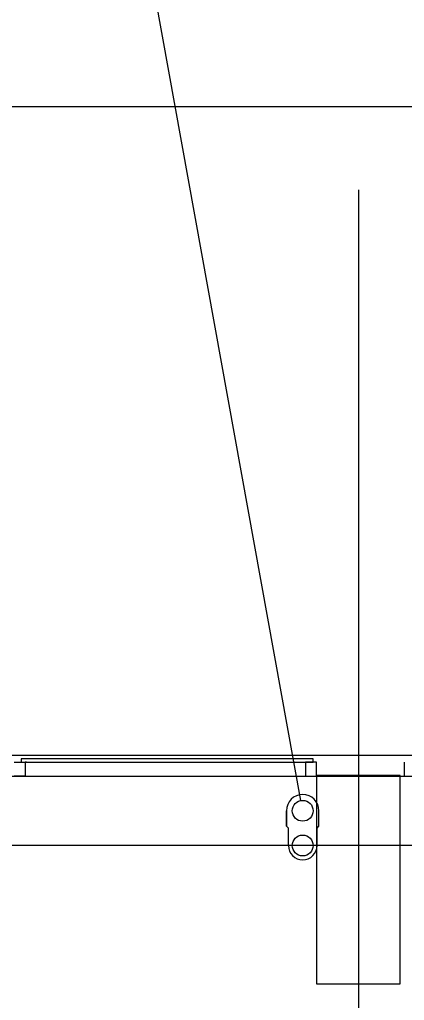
# Model space of a CAD drawing. Extents: x -264205 to -263659, y -1242401 to -1241986.
# Drawn here: x -263857.9 to -263855.14, y -1242089.07 to -1242082.01 of the extents above; entities that cross this region are included whole.
import ezdxf

# ---------------------------------------------------------------- set-up
doc = ezdxf.new("R2010")
doc.units = 0
for name, color, linetype in [('HESCON_OSI_STAVBY_KFA', 7, 'Continuous'), ('PROJEKT_OBRUBNIKY_KOMUNIKACIE', 7, 'Continuous'), ('SITUACIA_DSP_2D', 7, 'Continuous')]:
    doc.layers.add(name, color=color, linetype=linetype)

msp = doc.modelspace()

# ---------------------------------------------------------------- linework, layer by layer
at = {"layer": 'HESCON_OSI_STAVBY_KFA'}
for p, q in [((-263855.4678, -1242083.2372), (-263855.4678, -1242083.2372)), ((-263855.4678, -1242083.2372), (-263855.4678, -1242246.7072)), ((-263792.6528, -1242087.9572), (-263911.5228, -1242087.9572))]:
    msp.add_line(p, q, dxfattribs=at)
at = {"layer": 'PROJEKT_OBRUBNIKY_KOMUNIKACIE'}
msp.add_lwpolyline([(-263794.8928, -1242227.3822), (-263808.9678, -1242241.4572), (-263894.9678, -1242241.4572), (-263909.0427, -1242227.3822), (-263909.0427, -1242196.3327), (-263914.1428, -1242196.3327), (-263914.1428, -1242132.4327), (-263909.0427, -1242132.4327), (-263909.0427, -1242101.3822), (-263894.9678, -1242087.3072), (-263808.9678, -1242087.3072), (-263794.8928, -1242101.3822), (-263794.8928, -1242227.3822)], dxfattribs=at)
at = {"layer": 'SITUACIA_DSP_2D'}
for p, q in [((-263855.8811, -1242087.6334), (-263857.4624, -1242078.8823)), ((-263788.1428, -1242082.6399), (-263924.1428, -1242082.6399)), ((-263894.9678, -1242087.3072), (-263808.9678, -1242087.3072)), ((-263857.9427, -1242087.3573), (-263857.8527, -1242087.3573)), ((-263855.7927, -1242087.3323), (-263857.8927, -1242087.3323)), ((-263857.8927, -1242087.3323), (-263857.8927, -1242087.3573)), ((-263857.8927, -1242087.3573), (-263855.7927, -1242087.3573)), ((-263857.8527, -1242087.3573), (-263857.8627, -1242087.3573)), ((-263857.8627, -1242087.3573), (-263857.8627, -1242087.4573)), ((-263855.8077, -1242087.3573), (-263855.8477, -1242087.3573)), ((-263855.8477, -1242087.3573), (-263855.8477, -1242087.4573)), ((-263855.7677, -1242087.3573), (-263855.8077, -1242087.3573)), ((-263855.7927, -1242087.3573), (-263855.7927, -1242087.3323)), ((-263855.7677, -1242087.4573), (-263855.7677, -1242087.3573)), ((-263855.137, -1242087.4573), (-263855.137, -1242087.3573)), ((-263894.5809, -1242087.4572), (-263809.3546, -1242087.4572)), ((-263857.8627, -1242087.4573), (-263857.9427, -1242087.4573)), ((-263855.8477, -1242087.4573), (-263855.7677, -1242087.4573)), ((-263855.1677, -1242087.4523), (-263855.7677, -1242087.4523)), ((-263855.7677, -1242087.4523), (-263855.7677, -1242088.9523)), ((-263855.1677, -1242088.9523), (-263855.1677, -1242087.4523)), ((-263855.9848, -1242087.7072), (-263855.9848, -1242087.8182)), ((-263855.9848, -1242087.8182), (-263855.9848, -1242087.7072)), ((-263855.7508, -1242087.8182), (-263855.7508, -1242087.7072)), ((-263855.9708, -1242087.8322), (-263855.9848, -1242087.8182)), ((-263855.9708, -1242087.9572), (-263855.9708, -1242087.8322)), ((-263855.7648, -1242087.8322), (-263855.7508, -1242087.8182)), ((-263855.7648, -1242087.9572), (-263855.7648, -1242087.8322)), ((-263855.7677, -1242088.9523), (-263855.1677, -1242088.9523))]:
    msp.add_line(p, q, dxfattribs=at)
for centre in [(-263855.8678, -1242087.7072), (-263855.8678, -1242087.9572)]:
    msp.add_circle(centre, 0.075, dxfattribs=at)
for centre, radius, start, end in [((-263855.8678, -1242087.7072), 0.117, 0, 180), ((-263855.8678, -1242087.9572), 0.103, 180, 0)]:
    msp.add_arc(centre, radius, start, end, dxfattribs=at)

doc.saveas('drawing.dxf')
